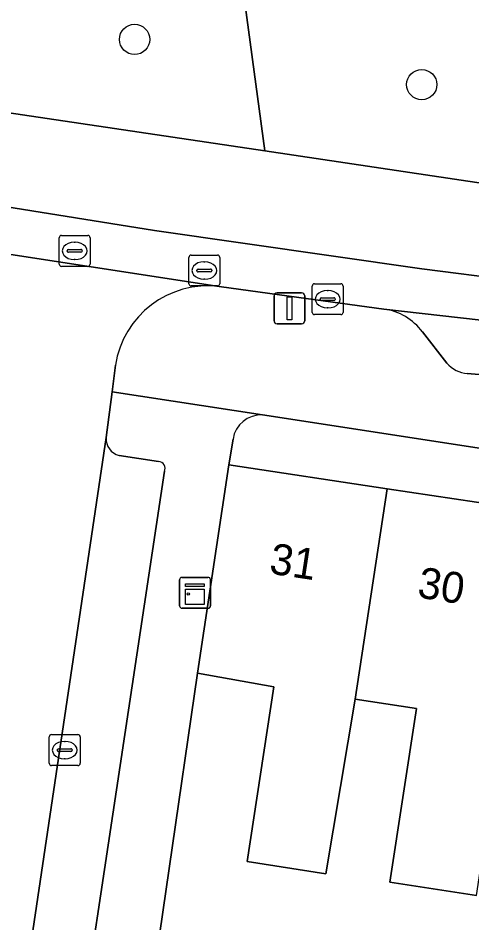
# Model space of a CAD drawing. Extents: x 162172 to 163187, y 382874 to 383685.
# Drawn here: x 162984.46 to 162999.12, y 383251.64 to 383280.9 of the extents above; entities that cross this region are included whole.
import ezdxf

# ---------------------------------------------------------------- set-up
doc = ezdxf.new("R2010")
doc.units = 0
for name, color, linetype in [('IMGEO_Boom', 7, 'Continuous'), ('IMGEO_Erf', 7, 'Continuous'), ('IMGEO_Groenvoorziening', 7, 'Continuous'), ('IMGEO_Kast', 7, 'Continuous'), ('IMGEO_Kolk', 7, 'Continuous'), ('IMGEO_Lichtmast', 7, 'Continuous'), ('IMGEO_Muur', 7, 'Continuous'), ('IMGEO_Pand', 7, 'Continuous'), ('IMGEO_Pand_nummerreeks', 7, 'Continuous'), ('IMGEO_Parkeervlak_open', 7, 'Continuous'), ('IMGEO_Rijbaan_lokaal_gesloten', 7, 'Continuous'), ('IMGEO_Rijbaan_lokaal_open', 7, 'Continuous'), ('IMGEO_Rioolput', 7, 'Continuous'), ('IMGEO_Voetpad_open', 7, 'Continuous')]:
    doc.layers.add(name, color=color, linetype=linetype)

msp = doc.modelspace()

# ---------------------------------------------------------------- linework, layer by layer
at = {"layer": 'IMGEO_Boom'}
for centre in [(162988.226, 383280.206), (162997.505, 383278.745)]:
    msp.add_circle(centre, 0.489, dxfattribs=at)
at = {"layer": 'IMGEO_Erf'}
for points in [[(163042.573, 383260.331), (163000, 383266.891), (162992.357, 383268.069)], [(162991.407, 383267.283), (162991.274, 383266.454), (162996.382, 383265.68), (163000, 383265.131), (163001.154, 383264.956), (163005.81, 383264.252), (163010.466, 383263.548), (163015.122, 383262.843), (163019.778, 383262.139), (163024.435, 383261.434), (163029.091, 383260.73), (163033.747, 383260.025), (163038.403, 383259.321), (163043.302, 383258.58), (163043.453, 383259.501)], [(162999.273, 383252.529), (162996.476, 383252.96), (162997.339, 383258.572), (162995.351, 383258.876), (162994.408, 383253.228), (162991.862, 383253.62), (162992.73, 383259.268), (162990.26, 383259.714), (162988.429, 383247.078), (162992.23, 383246.504), (162991.576, 383242.177), (162991.154, 383239.384), (162997.951, 383238.413), (162998.402, 383241.365), (163002.2, 383240.785)]]:
    msp.add_lwpolyline(points, dxfattribs=at)
msp.add_arc((162992.324, 383267.142), 0.928, 87.9623, 171.2443, dxfattribs=at)
at = {"layer": 'IMGEO_Groenvoorziening'}
for points in [[(162995.181, 383290.592), (162990.743, 383289.153), (162992.43, 383276.599), (162999.504, 383275.548), (162999.752, 383275.522), (163000, 383275.499)], [(162984.978, 383286.545), (162983.72, 383279.193), (162983.503, 383277.926), (162992.43, 383276.599), (162990.743, 383289.153)]]:
    msp.add_lwpolyline(points, dxfattribs=at)
at = {"layer": 'IMGEO_Kast'}
for p, q in [((162989.679, 383261.888), (162989.679, 383262.729)), ((162989.679, 383262.729), (162989.679, 383261.888)), ((162989.754, 383262.813), (162990.595, 383262.813)), ((162990.595, 383262.813), (162989.754, 383262.813)), ((162990.679, 383262.738), (162990.679, 383261.897)), ((162990.679, 383261.897), (162990.679, 383262.738)), ((162990.604, 383261.813), (162989.763, 383261.813)), ((162989.763, 383261.813), (162990.604, 383261.813))]:
    msp.add_line(p, q, dxfattribs=at)
for points in [[(162989.874, 383262.603), (162990.474, 383262.603), (162990.474, 383262.518), (162989.874, 383262.518), (162989.874, 383262.603)], [(162989.874, 383262.428), (162990.474, 383262.428), (162990.474, 383261.939), (162989.874, 383261.939), (162989.874, 383262.428)]]:
    msp.add_lwpolyline(points, dxfattribs=at)
msp.add_circle((162989.958, 383262.277), 0.0377, dxfattribs=at)
for centre, start, end in [((162989.757, 383262.735), 92.4484, 184.2845), ((162989.757, 383262.735), 92.4484, 184.2845), ((162990.601, 383262.735), 2.4484, 94.2845), ((162990.601, 383262.735), 2.4484, 94.2845), ((162989.757, 383261.891), 182.4484, 274.2845), ((162989.757, 383261.891), 182.4484, 274.2845), ((162990.601, 383261.891), 272.4484, 4.2845), ((162990.601, 383261.891), 272.4484, 4.2845)]:
    msp.add_arc(centre, 0.0779, start, end, dxfattribs=at)
at = {"layer": 'IMGEO_Kolk'}
for p, q in [((162993.965, 383271.381), (162993.965, 383272.233)), ((162994.04, 383272.307), (162994.892, 383272.307)), ((162994.453, 383272.087), (162994.478, 383272.087)), ((162994.966, 383272.233), (162994.966, 383271.381)), ((162994.224, 383271.801), (162994.224, 383271.813)), ((162994.267, 383271.85), (162994.665, 383271.85)), ((162994.708, 383271.813), (162994.708, 383271.801)), ((162994.662, 383271.764), (162994.264, 383271.764)), ((162994.476, 383271.527), (162994.451, 383271.527)), ((162994.892, 383271.307), (162994.04, 383271.307)), ((162985.468, 383256.802), (162985.468, 383257.654)), ((162985.543, 383257.728), (162986.395, 383257.728)), ((162985.956, 383257.508), (162985.981, 383257.508)), ((162986.469, 383257.654), (162986.469, 383256.802)), ((162985.727, 383257.222), (162985.727, 383257.234)), ((162986.165, 383257.185), (162985.767, 383257.185)), ((162985.77, 383257.271), (162986.168, 383257.271)), ((162986.211, 383257.234), (162986.211, 383257.222)), ((162985.979, 383256.948), (162985.954, 383256.948)), ((162986.395, 383256.728), (162985.543, 383256.728))]:
    msp.add_line(p, q, dxfattribs=at)
for points in [[(162993.965, 383271.381), (162993.965, 383272.233)], [(162994.04, 383272.307), (162994.892, 383272.307)], [(162994.966, 383272.233), (162994.966, 383271.381)], [(162994.892, 383271.307), (162994.04, 383271.307)], [(162985.468, 383256.802), (162985.468, 383257.654)], [(162985.543, 383257.728), (162986.395, 383257.728)], [(162986.469, 383257.654), (162986.469, 383256.802)], [(162986.395, 383256.728), (162985.543, 383256.728)]]:
    msp.add_lwpolyline(points, dxfattribs=at)
for centre, radius, start, end in [((162994.042, 383272.231), 0.0765, 91.552, 178.448), ((162994.042, 383272.231), 0.0765, 91.552, 178.448), ((162994.89, 383272.231), 0.0765, 1.552, 88.448), ((162994.89, 383272.231), 0.0765, 1.552, 88.448), ((162994.264, 383271.81), 0.0403, 85.8775, 175.7526), ((162994.261, 383271.8), 0.0366, 178.938, 274.7102), ((162994.665, 383271.807), 0.043, 264.8664, 352.4533), ((162994.669, 383271.812), 0.0386, 1.7309, 96.639), ((162994.042, 383271.383), 0.0765, 181.552, 268.448), ((162994.042, 383271.383), 0.0765, 181.552, 268.448), ((162994.89, 383271.383), 0.0765, 271.552, 358.448), ((162994.89, 383271.383), 0.0765, 271.552, 358.448), ((162985.545, 383257.652), 0.0765, 91.552, 178.448), ((162985.545, 383257.652), 0.0765, 91.552, 178.448), ((162986.393, 383257.652), 0.0765, 1.552, 88.448), ((162986.393, 383257.652), 0.0765, 1.552, 88.448), ((162985.767, 383257.231), 0.0403, 85.8775, 175.7526), ((162985.764, 383257.221), 0.0366, 178.938, 274.7102), ((162986.168, 383257.228), 0.043, 264.8664, 352.4533), ((162986.172, 383257.233), 0.0386, 1.7309, 96.639), ((162985.545, 383256.804), 0.0765, 181.552, 268.448), ((162985.545, 383256.804), 0.0765, 181.552, 268.448), ((162986.393, 383256.804), 0.0765, 271.552, 358.448), ((162986.393, 383256.804), 0.0765, 271.552, 358.448)]:
    msp.add_arc(centre, radius, start, end, dxfattribs=at)
for centre, major_axis, ratio, start_param, end_param in [((162994.452, 383271.807), (-0.387, 0.002), 0.722429, 4.712389, 7.853982), ((162994.477, 383271.807), (-0.39, 0.002), 0.717154, 1.570796, 4.712389), ((162985.955, 383257.228), (-0.387, 0.002), 0.722429, 4.712389, 7.853982), ((162985.98, 383257.228), (-0.39, 0.002), 0.717154, 1.570796, 4.712389)]:
    msp.add_ellipse(centre, major_axis=major_axis, ratio=ratio, start_param=start_param, end_param=end_param, dxfattribs=at)
at = {"layer": 'IMGEO_Lichtmast'}
for p, q in [((162992.733, 383271.112), (162992.733, 383271.912)), ((162992.733, 383271.912), (162992.733, 383271.112)), ((162992.833, 383272.012), (162993.623, 383272.012)), ((162993.623, 383272.012), (162992.833, 383272.012)), ((162993.723, 383271.912), (162993.723, 383271.112)), ((162993.723, 383271.112), (162993.723, 383271.912)), ((162993.623, 383271.012), (162992.833, 383271.012)), ((162992.833, 383271.012), (162993.623, 383271.012))]:
    msp.add_line(p, q, dxfattribs=at)
msp.add_lwpolyline([(162993.153, 383271.887), (162993.303, 383271.887), (162993.303, 383271.137), (162993.153, 383271.137), (162993.153, 383271.887)], dxfattribs=at)
for centre, start, end in [((162992.833, 383271.912), 90, 180), ((162992.833, 383271.912), 90, 180), ((162993.623, 383271.912), 0, 90), ((162993.623, 383271.912), 360, 90), ((162992.833, 383271.112), 180, 270), ((162992.833, 383271.112), 180, 270), ((162993.623, 383271.112), 270, 0), ((162993.623, 383271.112), 270, 0)]:
    msp.add_arc(centre, 0.1, start, end, dxfattribs=at)
at = {"layer": 'IMGEO_Muur'}
msp.add_lwpolyline([(162988.429, 383247.078), (162990.26, 383259.714)], dxfattribs=at)
at = {"layer": 'IMGEO_Pand'}
for points in [[(162995.351, 383258.876), (162996.382, 383265.68), (162991.274, 383266.454), (162990.26, 383259.714), (162992.73, 383259.268), (162991.862, 383253.62), (162994.408, 383253.228)], [(162999.273, 383252.529), (163000, 383257.325), (163001.154, 383264.956), (163000, 383265.131), (162996.382, 383265.68), (162995.351, 383258.876), (162997.339, 383258.572), (162996.476, 383252.96)]]:
    msp.add_lwpolyline(points, close=True, dxfattribs=at)
at = {"layer": 'IMGEO_Parkeervlak_open'}
for points in [[(163000.379, 383271.02), (163000, 383271.063), (162996.284, 383271.485)], [(162997.525, 383270.751), (162998.319, 383269.739)], [(162998.977, 383269.4), (162999.488, 383269.36), (163000, 383269.323), (163003.981, 383269.202)], [(162987.312, 383267.33), (162983.074, 383238.918), (162982.697, 383236.132), (162976.489, 383194.817), (162976.089, 383192.091), (162969.728, 383149.579), (162969.289, 383146.836), (162968.82, 383144.072), (162964.054, 383122.788)], [(162989.003, 383266.564), (162987.726, 383266.757)], [(162984.812, 383237.124), (162989.191, 383266.241)]]:
    msp.add_lwpolyline(points, dxfattribs=at)
for centre, radius, start, end in [((162996.029, 383269.638), 1.865, 36.6514, 82.1435), ((162999.07, 383270.388), 0.993, 220.8551, 264.6301), ((162987.846, 383267.28), 0.536, 174.6277, 257.0695), ((162988.982, 383266.335), 0.23, 335.7546, 84.6479)]:
    msp.add_arc(centre, radius, start, end, dxfattribs=at)
at = {"layer": 'IMGEO_Rijbaan_lokaal_gesloten'}
for points in [[(163000, 383275.499), (162999.752, 383275.522), (162999.504, 383275.548), (162992.43, 383276.599), (162983.503, 383277.926), (162981.518, 383278.216), (162979.394, 383278.554), (162943.619, 383283.897), (162942.607, 383284.048)], [(163040.344, 383282.562), (163020.844, 383276.695), (163009.736, 383273.624), (163003.62, 383272.424), (163000.382, 383272.424), (162997.504, 383272.791), (162988.869, 383274.025), (162979.785, 383275.484), (162963.075, 383278.288), (162940.869, 383281.654)], [(162940.869, 383281.654), (162963.075, 383278.288), (162979.785, 383275.484), (162988.869, 383274.025), (162997.504, 383272.791), (163000.382, 383272.424), (163003.62, 383272.424), (163009.736, 383273.624), (163020.844, 383276.695), (163040.344, 383282.562)], [(162932.962, 383280.637), (162934.995, 383280.773), (162935.314, 383280.725), (162973.133, 383275.028), (162975.936, 383274.527), (162978.681, 383274.105), (162990.964, 383272.214), (162992.596, 383271.991), (162993.768, 383271.831), (162996.284, 383271.485), (163000, 383271.063), (163000.379, 383271.02)]]:
    msp.add_lwpolyline(points, dxfattribs=at)
at = {"layer": 'IMGEO_Rijbaan_lokaal_open'}
for points in [[(162990.964, 383272.214), (162978.681, 383274.105), (162979.404, 383273.98)], [(162987.312, 383267.33), (162987.498, 383268.807), (162987.607, 383269.67)], [(162984.104, 383268.09), (162984.085, 383267.824), (162979.85, 383239.428), (162983.074, 383238.918), (162987.312, 383267.33)]]:
    msp.add_lwpolyline(points, dxfattribs=at)
msp.add_arc((162990.593, 383269.217), 3.02, 82.9396, 171.3715, dxfattribs=at)
at = {"layer": 'IMGEO_Rioolput'}
for p, q in [((162985.865, 383273.869), (162986.717, 383273.869)), ((162985.79, 383272.943), (162985.79, 383273.795)), ((162986.278, 383273.649), (162986.303, 383273.649)), ((162986.791, 383273.795), (162986.791, 383272.943)), ((162986.049, 383273.363), (162986.049, 383273.375)), ((162986.487, 383273.326), (162986.089, 383273.326)), ((162986.092, 383273.412), (162986.49, 383273.412)), ((162986.533, 383273.375), (162986.533, 383273.363)), ((162986.301, 383273.089), (162986.276, 383273.089)), ((162989.98, 383272.308), (162989.98, 383273.16)), ((162990.055, 383273.234), (162990.907, 383273.234)), ((162990.468, 383273.014), (162990.493, 383273.014)), ((162990.981, 383273.16), (162990.981, 383272.308)), ((162986.717, 383272.869), (162985.865, 383272.869)), ((162990.239, 383272.728), (162990.239, 383272.74)), ((162990.677, 383272.691), (162990.279, 383272.691)), ((162990.282, 383272.777), (162990.68, 383272.777)), ((162990.723, 383272.74), (162990.723, 383272.728)), ((162990.491, 383272.454), (162990.466, 383272.454)), ((162990.907, 383272.234), (162990.055, 383272.234))]:
    msp.add_line(p, q, dxfattribs=at)
for points in [[(162985.865, 383273.869), (162986.717, 383273.869)], [(162985.79, 383272.943), (162985.79, 383273.795)], [(162986.791, 383273.795), (162986.791, 383272.943)], [(162989.98, 383272.308), (162989.98, 383273.16)], [(162990.055, 383273.234), (162990.907, 383273.234)], [(162990.981, 383273.16), (162990.981, 383272.308)], [(162986.717, 383272.869), (162985.865, 383272.869)], [(162990.907, 383272.234), (162990.055, 383272.234)]]:
    msp.add_lwpolyline(points, dxfattribs=at)
for centre, radius, start, end in [((162985.867, 383273.793), 0.0765, 91.552, 178.448), ((162985.867, 383273.793), 0.0765, 91.552, 178.448), ((162986.715, 383273.793), 0.0765, 1.552, 88.448), ((162986.715, 383273.793), 0.0765, 1.552, 88.448), ((162986.089, 383273.372), 0.0403, 85.8775, 175.7526), ((162986.086, 383273.362), 0.0366, 178.938, 274.7102), ((162986.49, 383273.369), 0.043, 264.8664, 352.4533), ((162986.494, 383273.374), 0.0386, 1.7309, 96.639), ((162990.057, 383273.158), 0.0765, 91.552, 178.448), ((162990.057, 383273.158), 0.0765, 91.552, 178.448), ((162990.905, 383273.158), 0.0765, 1.552, 88.448), ((162990.905, 383273.158), 0.0765, 1.552, 88.448), ((162985.867, 383272.945), 0.0765, 181.552, 268.448), ((162985.867, 383272.945), 0.0765, 181.552, 268.448), ((162986.715, 383272.945), 0.0765, 271.552, 358.448), ((162986.715, 383272.945), 0.0765, 271.552, 358.448), ((162990.279, 383272.737), 0.0403, 85.8775, 175.7526), ((162990.276, 383272.727), 0.0366, 178.938, 274.7102), ((162990.68, 383272.734), 0.043, 264.8664, 352.4533), ((162990.684, 383272.739), 0.0386, 1.7309, 96.639), ((162990.057, 383272.31), 0.0765, 181.552, 268.448), ((162990.057, 383272.31), 0.0765, 181.552, 268.448), ((162990.905, 383272.31), 0.0765, 271.552, 358.448), ((162990.905, 383272.31), 0.0765, 271.552, 358.448)]:
    msp.add_arc(centre, radius, start, end, dxfattribs=at)
for centre, major_axis, ratio, start_param, end_param in [((162986.277, 383273.369), (-0.387, 0.002), 0.722429, 4.712389, 7.853982), ((162986.302, 383273.369), (-0.39, 0.002), 0.717154, 1.570796, 4.712389), ((162990.467, 383272.734), (-0.387, 0.002), 0.722429, 4.712389, 7.853982), ((162990.492, 383272.734), (-0.39, 0.002), 0.717154, 1.570796, 4.712389)]:
    msp.add_ellipse(centre, major_axis=major_axis, ratio=ratio, start_param=start_param, end_param=end_param, dxfattribs=at)
at = {"layer": 'IMGEO_Voetpad_open'}
for points in [[(162996.284, 383271.485), (162993.768, 383271.831), (162992.596, 383271.991), (162990.964, 383272.214)], [(162998.319, 383269.739), (162997.525, 383270.751)], [(162987.607, 383269.67), (162987.498, 383268.807), (162992.357, 383268.069), (163000, 383266.891), (163042.573, 383260.331), (163042.825, 383262.415), (163032.443, 383263.993), (163026.073, 383265.053), (163019.577, 383266.061)], [(163003.981, 383269.202), (163000, 383269.323), (162999.488, 383269.36), (162998.977, 383269.4)], [(162992.357, 383268.069), (162987.498, 383268.807), (162987.312, 383267.33)], [(162967.919, 383121.404), (162972.855, 383143.81), (162973.072, 383145.005), (162973.166, 383145.668), (162973.249, 383146.248), (162973.386, 383147.159), (162979.829, 383189.966), (162980.052, 383191.449), (162987.141, 383238.55), (162987.353, 383239.958), (162987.775, 383242.751), (162988.429, 383247.078), (162990.26, 383259.714), (162991.274, 383266.454), (162991.407, 383267.283)], [(162987.726, 383266.757), (162989.003, 383266.564)], [(162989.191, 383266.241), (162984.812, 383237.124)]]:
    msp.add_lwpolyline(points, dxfattribs=at)
for centre, radius, start, end in [((162990.593, 383269.217), 3.02, 82.9396, 171.3715), ((162996.029, 383269.638), 1.865, 36.6514, 82.1435), ((162999.07, 383270.388), 0.993, 220.8551, 264.6301), ((162992.324, 383267.142), 0.928, 87.9623, 171.2443), ((162987.846, 383267.28), 0.536, 174.6277, 257.0695), ((162988.982, 383266.335), 0.23, 335.7546, 84.6479)]:
    msp.add_arc(centre, radius, start, end, dxfattribs=at)

# ---------------------------------------------------------------- texts
at = {"layer": 'IMGEO_Pand_nummerreeks'}
for s, rotation, p in [('31', 351.3787, (162992.547, 383262.943)), ('30', 350.9857, (162997.33, 383262.172))]:
    msp.add_text(s, height=1, rotation=rotation, dxfattribs=at).set_placement(p)

doc.saveas('drawing.dxf')
